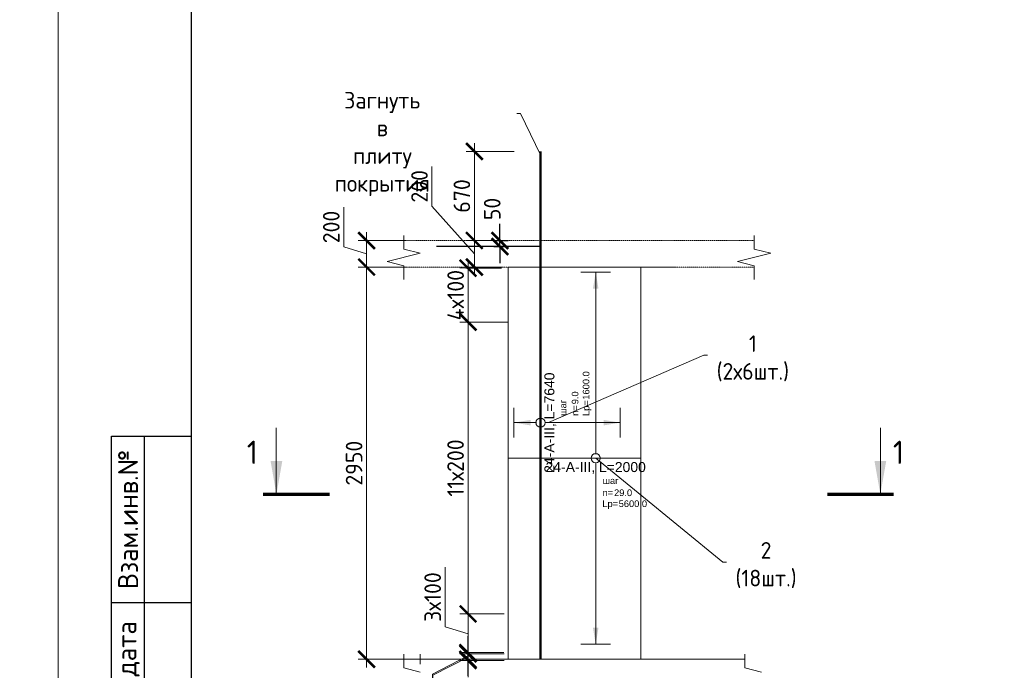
# Model space of a CAD drawing. Header units: millimetres. Extents: x 263826 to 1718326, y -423071 to 70137.
# Tile 299 of 486: x 632279 to 647094, y -391687 to -381901. Entities that reach past the tile are written whole.
import ezdxf
from ezdxf import colors
from ezdxf.entities.mleader import LeaderData, LeaderLine
from ezdxf.enums import TextEntityAlignment as Align
from ezdxf.math import Vec2, Vec3

# ---------------------------------------------------------------- set-up
doc = ezdxf.new("R2010")
doc.units = ezdxf.units.MM
doc.set_wipeout_variables(frame=1)
doc.linetypes.add('01 Штриховая _4 мм_', pattern=[6, 3.5, -2.5])
doc.linetypes.add('GOST2.303 4', pattern=[7, 5, -2, 0])
for name, color, linetype, lineweight in [('AF_Perekritie', 90, 'Continuous', 18), ('AF_Stena', 90, 'Continuous', 18), ('KR_Fundament', 253, 'Continuous', 18), ('АрмСтер', 2, 'Continuous', 50), ('Выноски', 20, 'Continuous', 20), ('подоснова', 151, 'Continuous', 5), ('РАЗМЕРЫ', 1, 'Continuous', 9), ('Текст', 7, 'Continuous', 25), ('ТОНКИЕ', 7, 'Continuous', 9)]:
    doc.layers.add(name, color=color, linetype=linetype, lineweight=lineweight)
doc.layers.add('АрмСтер_атрибуты', color=2, linetype='Continuous', lineweight=0, plot=False)
doc.layers.add('ТОЛСТЫЕ_ОСНОВНЫЕ', color=6, linetype='Continuous')
doc.styles.add('GOST-2.304_Type-B', font='GOST_Common.ttf')
doc.styles.get("Standard").update_dxf_attribs({"font": 'arial.ttf'})
doc.styles.add('style1', font='GOST_Common.ttf', dxfattribs={"height": 500})
doc.styles.add('Аннотативный', font='arial.ttf')
doc.dimstyles.new('мой 25', dxfattribs={"dimscale": 100, "dimtxt": 2.5, "dimasz": 2.5, "dimexe": 1.25, "dimexo": 0.625, "dimtad": 1, "dimdec": 0, "dimlfac": 0.5, "dimtxsty": 'GOST-2.304_Type-B', "dimblk": 'ARCHTICK', "dimcen": 2.5, "dimdle": 1.25, "dimaunit": 1, "dimadec": 1, "dimazin": 2, "dimtfac": 1, "dimtdec": 0, "dimtmove": 1, "dimatfit": 3, "dimfxl": 6, "dimfxlon": 1, "dimtfill": 1, "dimlwd": -1, "dimlwe": -1, "dimarcsym": 0})
doc.dimstyles.new('СПДС', dxfattribs={"dimscale": 100, "dimtxt": 2.5, "dimasz": 2.5, "dimexe": 1.25, "dimexo": 0, "dimtad": 1, "dimdec": 0, "dimtxsty": 'GOST-2.304_Type-B', "dimblk": 'ARCHTICK', "dimcen": 2.5, "dimdle": 2, "dimadec": 0, "dimazin": 2, "dimtfac": 0.75, "dimtdec": 0, "dimtmove": 1, "dimatfit": 3, "dimfxl": 1, "dimtolj": 1, "dimarcsym": 1})

# ---------------------------------------------------------------- blocks, each defined once
blk = doc.blocks.new('*U46')
at = {"layer": 'ТОЛСТЫЕ_ОСНОВНЫЕ'}
for p, q in [((8, 5), (8, 90)), ((8, 90), (20, 90)), ((13, 5), (13, 90)), ((8, 65), (20, 65))]:
    blk.add_line(p, q, dxfattribs=at)
at = {"layer": 'ТОЛСТЫЕ_ОСНОВНЫЕ', "color": 6}
blk.add_lwpolyline([(20, 5), (415, 5), (415, 292), (20, 292)], close=True, dxfattribs=at)
at = {"layer": 'ТОНКИЕ'}
blk.add_lwpolyline([(0, 0), (420, 0), (420, 297), (0, 297)], close=True, dxfattribs=at)
at = {"layer": 'Текст', "style": 'style1'}
for s, p in [('Взам.инв.№', (10.5, 77.5)), ('Подпись и дата', (10.5, 47.5))]:
    blk.add_text(s, height=3, rotation=90, dxfattribs=at).set_placement(p, align=Align.MIDDLE)
blk = doc.blocks.new('_None')
blk = doc.blocks.new('_ArchTick')
at = {"color": 0, "linetype": 'ByBlock', "const_width": 0.15}
blk.add_lwpolyline([(-0.5, -0.5), (0.5, 0.5)], dxfattribs=at)
blk = doc.blocks.new('*D1588')
at = {"layer": 'DEFPOINTS', "color": 0, "lineweight": 0, "transparency": 16777216}
for p in [(639120, -385222), (639588, -385222), (639588, -385622)]:
    blk.add_point(p, dxfattribs=at)
at = {"layer": 'РАЗМЕРЫ', "color": 0, "linetype": 'Continuous', "transparency": 16777216}
for p, q in [((638481, -384707), (638481, -384107)), ((639120, -385422), (638481, -384707)), ((639120, -385747), (639120, -385097)), ((639526, -385222), (638995, -385222)), ((639526, -385622), (638995, -385622))]:
    blk.add_line(p, q, dxfattribs=at)
at = {"layer": 'РАЗМЕРЫ', "color": 0, "transparency": 16777216, "xscale": 250, "yscale": 250, "zscale": 250}
for p, rotation in [((639120, -385222), 90), ((639120, -385622), 270)]:
    blk.add_blockref('_ArchTick', p, dxfattribs=dict(at, rotation=rotation))
at = {"layer": 'РАЗМЕРЫ', "color": 0, "lineweight": 0, "transparency": 16777216, "insert": (638294, -384407), "char_height": 250, "attachment_point": 5, "rotation": 90, "style": 'GOST-2.304_Type-B', "bg_fill": 3, "box_fill_scale": 1.1, "bg_fill_color": 256, "bg_fill_true_color": 13158600, "bg_fill_transparency": 0}
blk.add_mtext('200', dxfattribs=at)
blk = doc.blocks.new('*U1344')
at = {"layer": 'РАЗМЕРЫ'}
for p, q in [((112.5, 1400), (-112.5, 1400)), ((112.5, -1400), (-112.5, -1400))]:
    blk.add_line(p, q, dxfattribs=at)
at = {"layer": 'РАЗМЕРЫ', "ltscale": 15}
blk.add_line((0, -1400), (0, 1400), dxfattribs=at)
at = {"layer": 'РАЗМЕРЫ'}
for points in [[(0, 1400), (20.9, 1274.8), (-20.9, 1274.8)], [(0, -1400), (20.9, -1274.8), (-20.9, -1274.8)]]:
    blk.add_solid(points, dxfattribs=at)
at = {"layer": 'АрмСтер_атрибуты', "color": 215, "ltscale": 15, "style": 'Аннотативный'}
for s, p in [('шаг', (51.4, -194.2)), ('n=', (51.4, -285.1)), ('Lр=', (50.2, -367.8))]:
    blk.add_text(s, height=50, dxfattribs=at).set_placement(p)
at = {"layer": 'АрмСтер_атрибуты', "style": 'Аннотативный', "flags": 8}
blk.add_attdef('ПОЗ', (110, 29.6), '', height=75, dxfattribs=at)
at = {"layer": 'АрмСтер_атрибуты', "flags": 9}
for tag, p in [('МАССА', (-1033.5, -10.5)), ('ОБОЗНАЧЕНИЕ', (-1033.5, -124.4))]:
    blk.add_attdef(tag, p, '', height=75, dxfattribs=at)
at = {"layer": 'АрмСтер_атрибуты', "color": 215, "style": 'Аннотативный'}
for tag, p, flags in [('ШАГ', (190.9, -194.2), 10), ('КОЛ', (138, -285.1), 8), ('ШИРИНА', (172.9, -367.8), 8)]:
    blk.add_attdef(tag, p, '', height=50, dxfattribs=dict(at, flags=flags))
at = {"linetype": 'Continuous', "lineweight": 0}
blk.add_wipeout([(35, 0), (28.3, 20.6), (10.8, 33.3), (-10.8, 33.3), (-28.3, 20.6), (-35, 0), (-28.3, -20.6), (-10.8, -33.3), (10.8, -33.3), (28.3, -20.6)], dxfattribs=at)
at = {"color": 0, "linetype": 'ByBlock', "lineweight": -2, "ltscale": 100}
blk.add_line((-657.5, 0), (342.5, 0), dxfattribs=at)
at = {"layer": 'РАЗМЕРЫ'}
blk.add_circle((0, 0), 35, dxfattribs=at)
at = {"layer": 'АрмСтер_атрибуты', "style": 'Аннотативный', "flags": 8}
blk.add_attdef('НАИМЕНОВАНИЕ', text='', height=75, dxfattribs=at).set_placement((0, -29.3), align=Align.TOP_CENTER)
blk = doc.blocks.new('*U1645')
at = {"layer": 'РАЗМЕРЫ'}
for p, q in [((112.5, 200), (-112.5, 200)), ((112.5, -600), (-112.5, -600))]:
    blk.add_line(p, q, dxfattribs=at)
at = {"layer": 'РАЗМЕРЫ', "ltscale": 15}
blk.add_line((0, -600), (0, 200), dxfattribs=at)
at = {"layer": 'РАЗМЕРЫ'}
for points in [[(0, 200), (20.9, 74.8), (-20.9, 74.8)], [(0, -600), (20.9, -474.8), (-20.9, -474.8)]]:
    blk.add_solid(points, dxfattribs=at)
at = {"layer": 'АрмСтер_атрибуты', "color": 215, "ltscale": 15, "style": 'Аннотативный'}
for s, p in [('шаг', (51.4, -194.2)), ('n=', (51.4, -285.1)), ('Lр=', (50.2, -367.8))]:
    blk.add_text(s, height=50, dxfattribs=at).set_placement(p)
at = {"layer": 'АрмСтер_атрибуты', "style": 'Аннотативный', "flags": 8}
blk.add_attdef('ПОЗ', (110, 29.6), '', height=75, dxfattribs=at)
at = {"layer": 'АрмСтер_атрибуты', "flags": 9}
for tag, p in [('МАССА', (-2096, -10.5)), ('ОБОЗНАЧЕНИЕ', (-2096, -124.4))]:
    blk.add_attdef(tag, p, '', height=75, dxfattribs=at)
at = {"layer": 'АрмСтер_атрибуты', "color": 215, "style": 'Аннотативный'}
for tag, p, flags in [('ШАГ', (190.9, -194.2), 10), ('КОЛ', (138, -285.1), 8), ('ШИРИНА', (172.9, -367.8), 8)]:
    blk.add_attdef(tag, p, '', height=50, dxfattribs=dict(at, flags=flags))
at = {"linetype": 'Continuous', "lineweight": 0}
blk.add_wipeout([(35, 0), (28.3, 20.6), (10.8, 33.3), (-10.8, 33.3), (-28.3, 20.6), (-35, 0), (-28.3, -20.6), (-10.8, -33.3), (10.8, -33.3), (28.3, -20.6)], dxfattribs=at)
at = {"color": 0, "linetype": 'ByBlock', "lineweight": -2, "ltscale": 100}
blk.add_line((-1780, 0), (2040, 0), dxfattribs=at)
at = {"layer": 'РАЗМЕРЫ'}
blk.add_circle((0, 0), 35, dxfattribs=at)
at = {"layer": 'АрмСтер_атрибуты', "style": 'Аннотативный', "flags": 8}
blk.add_attdef('НАИМЕНОВАНИЕ', text='', height=75, dxfattribs=at).set_placement((0, -29.3), align=Align.TOP_CENTER)
blk = doc.blocks.new('*D1363')
at = {"layer": 'DEFPOINTS', "color": 0, "transparency": 16777216}
for p in [(638417, -385222), (637498, -385622), (638417, -385622)]:
    blk.add_point(p, dxfattribs=at)
at = {"layer": 'РАЗМЕРЫ', "color": 0, "linetype": 'Continuous', "transparency": 16777216}
for p, q in [((637154, -385319), (637154, -384719)), ((637498, -385097), (637498, -385747)), ((637498, -385422), (637154, -385319)), ((638098, -385222), (637373, -385222)), ((638098, -385622), (637373, -385622))]:
    blk.add_line(p, q, dxfattribs=at)
at = {"layer": 'РАЗМЕРЫ', "color": 0, "transparency": 16777216, "xscale": 250, "yscale": 250, "zscale": 250}
for p, rotation in [((637498, -385222), 90), ((637498, -385622), 270)]:
    blk.add_blockref('_ArchTick', p, dxfattribs=dict(at, rotation=rotation))
at = {"layer": 'РАЗМЕРЫ', "color": 0, "lineweight": 0, "transparency": 16777216, "insert": (636967, -385019), "char_height": 250, "attachment_point": 5, "rotation": 90, "style": 'GOST-2.304_Type-B', "bg_fill": 3, "box_fill_scale": 1.1, "bg_fill_color": 256, "bg_fill_true_color": 13158600, "bg_fill_transparency": 0}
blk.add_mtext('200', dxfattribs=at)
blk = doc.blocks.new('*D1589')
at = {"layer": 'DEFPOINTS', "color": 0, "transparency": 16777216}
for p in [(638264, -385622), (637498, -391522), (638951, -391522)]:
    blk.add_point(p, dxfattribs=at)
at = {"layer": 'РАЗМЕРЫ', "color": 0, "linetype": 'Continuous', "transparency": 16777216}
for p, q in [((638098, -385622), (637373, -385622)), ((637498, -385497), (637498, -391647)), ((638098, -391522), (637373, -391522))]:
    blk.add_line(p, q, dxfattribs=at)
at = {"layer": 'РАЗМЕРЫ', "color": 0, "transparency": 16777216, "xscale": 250, "yscale": 250, "zscale": 250}
for p, rotation in [((637498, -385622), 90), ((637498, -391522), 270)]:
    blk.add_blockref('_ArchTick', p, dxfattribs=dict(at, rotation=rotation))
at = {"layer": 'РАЗМЕРЫ', "color": 0, "lineweight": 0, "transparency": 16777216, "insert": (637310, -388572), "char_height": 250, "attachment_point": 5, "rotation": 90, "style": 'GOST-2.304_Type-B', "bg_fill": 3, "box_fill_scale": 1.1, "bg_fill_color": 256, "bg_fill_true_color": 13158600, "bg_fill_transparency": 0}
blk.add_mtext('2950', dxfattribs=at)
blk = doc.blocks.new('*D1364')
at = {"layer": 'DEFPOINTS', "color": 0, "transparency": 16777216}
for p in [(639022, -391422), (639627, -391422), (639627, -391522)]:
    blk.add_point(p, dxfattribs=at)
at = {"layer": 'РАЗМЕРЫ', "color": 0, "linetype": 'Continuous', "transparency": 16777216}
for p, q in [((639022, -391422), (639022, -391172)), ((639022, -391472), (638491, -391745)), ((639565, -391422), (638897, -391422)), ((639565, -391522), (638897, -391522)), ((639022, -391522), (639022, -391422)), ((639022, -391522), (639022, -391422)), ((639022, -391522), (639022, -391772)), ((638491, -391745), (638491, -392170))]:
    blk.add_line(p, q, dxfattribs=at)
at = {"layer": 'РАЗМЕРЫ', "color": 0, "transparency": 16777216, "xscale": 250, "yscale": 250, "zscale": 250}
for p, rotation in [((639022, -391422), 270), ((639022, -391522), 90)]:
    blk.add_blockref('_ArchTick', p, dxfattribs=dict(at, rotation=rotation))
at = {"layer": 'РАЗМЕРЫ', "color": 0, "lineweight": 0, "transparency": 16777216, "insert": (638304, -391958), "char_height": 250, "attachment_point": 5, "rotation": 90, "style": 'GOST-2.304_Type-B', "bg_fill": 3, "box_fill_scale": 1.1, "bg_fill_color": 256, "bg_fill_true_color": 13158600, "bg_fill_transparency": 0}
blk.add_mtext('50', dxfattribs=at)
blk = doc.blocks.new('*D1644')
at = {"layer": 'DEFPOINTS', "color": 0, "transparency": 16777216}
for p in [(639120, -383882), (640333, -383882), (639686, -385222)]:
    blk.add_point(p, dxfattribs=at)
at = {"layer": 'РАЗМЕРЫ', "color": 0, "linetype": 'Continuous', "transparency": 16777216}
for p, q in [((639120, -385347), (639120, -383757)), ((639720, -383882), (638995, -383882)), ((639623, -385222), (638995, -385222))]:
    blk.add_line(p, q, dxfattribs=at)
at = {"layer": 'РАЗМЕРЫ', "color": 0, "transparency": 16777216, "xscale": 250, "yscale": 250, "zscale": 250}
for p, rotation in [((639120, -383882), 90), ((639120, -385222), 270)]:
    blk.add_blockref('_ArchTick', p, dxfattribs=dict(at, rotation=rotation))
at = {"layer": 'РАЗМЕРЫ', "color": 0, "lineweight": 0, "transparency": 16777216, "insert": (638932, -384552), "char_height": 250, "attachment_point": 5, "rotation": 90, "style": 'GOST-2.304_Type-B', "bg_fill": 3, "box_fill_scale": 1.1, "bg_fill_color": 256, "bg_fill_true_color": 13158600, "bg_fill_transparency": 0}
blk.add_mtext('670', dxfattribs=at)
blk = doc.blocks.new('*D1680')
at = {"layer": 'DEFPOINTS', "color": 0, "transparency": 16777216}
for p in [(639591, -385639), (639025, -386449), (639317, -386449)]:
    blk.add_point(p, dxfattribs=at)
at = {"layer": 'РАЗМЕРЫ', "color": 0, "linetype": 'Continuous', "transparency": 16777216}
for p, q in [((639025, -385514), (639025, -386574)), ((639529, -385639), (638900, -385639)), ((639255, -386449), (638900, -386449))]:
    blk.add_line(p, q, dxfattribs=at)
at = {"layer": 'РАЗМЕРЫ', "color": 0, "lineweight": 0, "transparency": 16777216, "insert": (638838, -386044), "char_height": 250, "attachment_point": 5, "rotation": 90, "style": 'GOST-2.304_Type-B', "bg_fill": 3, "box_fill_scale": 1.1, "bg_fill_color": 256, "bg_fill_true_color": 13158600, "bg_fill_transparency": 0}
blk.add_mtext('4х100', dxfattribs=at)
at = {"layer": 'РАЗМЕРЫ', "color": 0, "transparency": 16777216, "xscale": 250, "yscale": 250, "zscale": 250}
for p, rotation in [((639025, -385639), 90), ((639025, -386449), 270)]:
    blk.add_blockref('_ArchTick', p, dxfattribs=dict(at, rotation=rotation))
blk = doc.blocks.new('*D1783')
at = {"layer": 'DEFPOINTS', "color": 0, "transparency": 16777216}
for p in [(639025, -391439), (639629, -391439), (639629, -391539)]:
    blk.add_point(p, dxfattribs=at)
at = {"layer": 'РАЗМЕРЫ', "color": 0, "linetype": 'Continuous', "transparency": 16777216}
for p, q in [((639025, -391439), (639025, -391189)), ((639025, -391489), (638493, -391762)), ((639567, -391439), (638900, -391439)), ((639567, -391539), (638900, -391539)), ((639025, -391539), (639025, -391439)), ((639025, -391539), (639025, -391439)), ((639025, -391539), (639025, -391789)), ((638493, -391762), (638493, -392187))]:
    blk.add_line(p, q, dxfattribs=at)
at = {"layer": 'РАЗМЕРЫ', "color": 0, "transparency": 16777216, "xscale": 250, "yscale": 250, "zscale": 250}
for p, rotation in [((639025, -391439), 270), ((639025, -391539), 90)]:
    blk.add_blockref('_ArchTick', p, dxfattribs=dict(at, rotation=rotation))
at = {"layer": 'РАЗМЕРЫ', "color": 0, "lineweight": 0, "transparency": 16777216, "insert": (638306, -391974), "char_height": 250, "attachment_point": 5, "rotation": 90, "style": 'GOST-2.304_Type-B', "bg_fill": 3, "box_fill_scale": 1.1, "bg_fill_color": 256, "bg_fill_true_color": 13158600, "bg_fill_transparency": 0}
blk.add_mtext('50', dxfattribs=at)
blk = doc.blocks.new('*D1782')
at = {"layer": 'DEFPOINTS', "color": 0, "transparency": 16777216}
for p in [(639025, -391439), (639629, -391439), (639629, -391539)]:
    blk.add_point(p, dxfattribs=at)
at = {"layer": 'РАЗМЕРЫ', "color": 0, "linetype": 'Continuous', "transparency": 16777216}
for p, q in [((639025, -391439), (639025, -391189)), ((639025, -391489), (638493, -391762)), ((639567, -391439), (638900, -391439)), ((639567, -391539), (638900, -391539)), ((639025, -391539), (639025, -391439)), ((639025, -391539), (639025, -391439)), ((639025, -391539), (639025, -391789)), ((638493, -391762), (638493, -392187))]:
    blk.add_line(p, q, dxfattribs=at)
at = {"layer": 'РАЗМЕРЫ', "color": 0, "transparency": 16777216, "xscale": 250, "yscale": 250, "zscale": 250}
for p, rotation in [((639025, -391439), 270), ((639025, -391539), 90)]:
    blk.add_blockref('_ArchTick', p, dxfattribs=dict(at, rotation=rotation))
at = {"layer": 'РАЗМЕРЫ', "color": 0, "lineweight": 0, "transparency": 16777216, "insert": (638306, -391974), "char_height": 250, "attachment_point": 5, "rotation": 90, "style": 'GOST-2.304_Type-B', "bg_fill": 3, "box_fill_scale": 1.1, "bg_fill_color": 256, "bg_fill_true_color": 13158600, "bg_fill_transparency": 0}
blk.add_mtext('50', dxfattribs=at)
blk = doc.blocks.new('*D1784')
at = {"layer": 'DEFPOINTS', "color": 0, "transparency": 16777216}
for p in [(639025, -390839), (639629, -390839), (639530, -391439)]:
    blk.add_point(p, dxfattribs=at)
at = {"layer": 'РАЗМЕРЫ', "color": 0, "linetype": 'Continuous', "transparency": 16777216}
for p, q in [((638681, -391036), (638681, -390136)), ((639025, -391564), (639025, -390714)), ((639567, -390839), (638900, -390839)), ((639025, -391139), (638681, -391036)), ((639468, -391439), (638900, -391439))]:
    blk.add_line(p, q, dxfattribs=at)
at = {"layer": 'РАЗМЕРЫ', "color": 0, "transparency": 16777216, "xscale": 250, "yscale": 250, "zscale": 250}
for p, rotation in [((639025, -390839), 90), ((639025, -391439), 270)]:
    blk.add_blockref('_ArchTick', p, dxfattribs=dict(at, rotation=rotation))
at = {"layer": 'РАЗМЕРЫ', "color": 0, "lineweight": 0, "transparency": 16777216, "insert": (638493, -390586), "char_height": 250, "attachment_point": 5, "rotation": 90, "style": 'GOST-2.304_Type-B', "bg_fill": 3, "box_fill_scale": 1.1, "bg_fill_color": 256, "bg_fill_true_color": 13158600, "bg_fill_transparency": 0}
blk.add_mtext('3х100', dxfattribs=at)
blk = doc.blocks.new('*D1785')
at = {"layer": 'DEFPOINTS', "color": 0, "transparency": 16777216}
for p in [(639025, -386449), (639689, -386449), (639599, -390839)]:
    blk.add_point(p, dxfattribs=at)
at = {"layer": 'РАЗМЕРЫ', "color": 0, "linetype": 'Continuous', "transparency": 16777216}
for p, q in [((639025, -390964), (639025, -386324)), ((639625, -386449), (638900, -386449)), ((639536, -390839), (638900, -390839))]:
    blk.add_line(p, q, dxfattribs=at)
at = {"layer": 'РАЗМЕРЫ', "color": 0, "transparency": 16777216, "xscale": 250, "yscale": 250, "zscale": 250}
for p, rotation in [((639025, -386449), 90), ((639025, -390839), 270)]:
    blk.add_blockref('_ArchTick', p, dxfattribs=dict(at, rotation=rotation))
at = {"layer": 'РАЗМЕРЫ', "color": 0, "lineweight": 0, "transparency": 16777216, "insert": (638837, -388644), "char_height": 250, "attachment_point": 5, "rotation": 90, "style": 'GOST-2.304_Type-B', "bg_fill": 3, "box_fill_scale": 1.1, "bg_fill_color": 256, "bg_fill_true_color": 13158600, "bg_fill_transparency": 0}
blk.add_mtext('11х200', dxfattribs=at)
blk = doc.blocks.new('*D3843')
at = {"color": 0, "lineweight": -2, "transparency": 16777216}
for p, q in [((639504, -385222), (639504, -384972)), ((639414, -385222), (639629, -385222)), ((639414, -385313), (639629, -385313)), ((639504, -385313), (639504, -385222)), ((639504, -385313), (639504, -385563))]:
    blk.add_line(p, q, dxfattribs=at)
at = {"layer": 'DEFPOINTS', "color": 0, "lineweight": 0, "transparency": 16777216}
for p in [(639414, -385222, 3100), (639414, -385313, 3100), (639504, -385222)]:
    blk.add_point(p, dxfattribs=at)
at = {"color": 0, "lineweight": -2, "transparency": 16777216, "xscale": 250, "yscale": 250, "zscale": 250}
for p, rotation in [((639504, -385222), 270), ((639504, -385313), 90)]:
    blk.add_blockref('_ArchTick', p, dxfattribs=dict(at, rotation=rotation))
at = {"color": 0, "lineweight": 0, "transparency": 16777216, "insert": (639389, -384748), "char_height": 250, "attachment_point": 5, "rotation": 90, "style": 'GOST-2.304_Type-B'}
blk.add_mtext('\\A1;50', dxfattribs=at)

msp = doc.modelspace()

# ---------------------------------------------------------------- hatches: boundary and pattern name
at = {"layer": 'Выноски'}
for points in [[(636141.80823, -389040.01468), (636229.97172, -388540.01465), (636053.64473, -388540.01465)], [(645228.51851, -389040.01468), (645316.68201, -388540.01465), (645140.35502, -388540.01465)]]:
    msp.add_hatch(color=256, dxfattribs=at).paths.add_polyline_path(points, flags=0)

# ---------------------------------------------------------------- linework, layer by layer
at = {"layer": 'AF_Perekritie', "linetype": '01 Штриховая _4 мм_', "lineweight": 9}
for p, q in [((643247.27372, -385222.02959, 3100), (643328.63009, -385222.02959, 3100)), ((643328.63009, -385622.02959, 3100), (643247.27372, -385622.02959, 3100))]:
    msp.add_line(p, q, dxfattribs=at)
at = {"layer": 'AF_Stena', "lineweight": 0}
msp.add_line((641627.12315, -391402.02959, 3100), (641627.12315, -385622.02959, 3100), dxfattribs=at)
at = {"layer": 'AF_Stena', "lineweight": 20, "elevation": 3100}
for points in [[(643328.63009, -385297.02959), (643328.63009, -385147.02959)], [(643328.63009, -385297.02959), (643328.63009, -385352.02979)], [(643578.63009, -385414.52979), (643078.63009, -385539.52979)], [(643328.63009, -385352.02979), (643578.63009, -385414.52979)], [(643078.63009, -385539.52979), (643328.63009, -385602.02979)], [(643328.63009, -385602.02979), (643328.63009, -385657.02999)], [(643328.63009, -385657.02999), (643328.63009, -385807.02999)], [(643189.35131, -391597.02959), (643189.35131, -391447.02959)], [(643189.35131, -391597.02959), (643189.35131, -391652.02979)], [(643189.35131, -391652.02979), (643439.35131, -391714.52979)]]:
    msp.add_lwpolyline(points, dxfattribs=at)
at = {"layer": 'Выноски'}
for p, q in [((636138.67037, -389040.01468, 3100), (636138.67037, -388040.01466, 3100)), ((645228.51851, -389040.01468, 3100), (645228.51851, -388040.01463, 3100))]:
    msp.add_line(p, q, dxfattribs=at)
at = {"layer": 'Выноски', "elevation": 3100}
for points in [[(636941.80827, -389040.01468, 50, 50, 0), (635941.80822, -389040.01468, 50, 50, 0)], [(644428.51847, -389040.01468, 50, 50, 0), (645428.51852, -389040.01468, 50, 50, 0)]]:
    msp.add_lwpolyline(points, format="xyseb", dxfattribs=at)

# ---------------------------------------------------------------- block references
at = {"xscale": 100, "yscale": 100, "zscale": 100}
msp.add_blockref('*U46', (632858.89283, -397167.09279, 3100), dxfattribs=at)

# ---------------------------------------------------------------- texts
at = {"layer": 'Выноски', "style": 'GOST-2.304_Type-B'}
for p in [(635696.56484, -388582.9634, 3100), (645417.40299, -388582.9634, 3100)]:
    msp.add_text('1', height=350.00001, dxfattribs=at).set_placement(p)

# ---------------------------------------------------------------- leaders
at = {"layer": 'подоснова'}
ml = msp.add_multileader_mtext('Standard', dxfattribs=at)
ml.set_content('1 (2х6шт.)', color=256, style='GOST-2.304_Type-B')
ml.set_leader_properties(color=256, linetype='ByLayer', lineweight=15)
ml.set_arrow_properties(name='NONE')
ml.build(insert=Vec2(0, 0))
ml.multileader.update_dxf_attribs({"text_left_attachment_type": 6, "text_right_attachment_type": 6, "dogleg_length": 10, "arrow_head_size": 18})
ctx = ml.context
ctx.base_point, ctx.char_height, ctx.arrow_head_size, ctx.landing_gap_size, ctx.plane_origin = Vec3(642584.67314, -386948.88578, 3100), 250, 18, 20, Vec3(639831.07023, -385646.35501, 3100)
ctx.left_attachment, ctx.right_attachment, ctx.text_align_type = 6, 6, 1
notes = []
notes.append((ctx, [(0, (1, 1, 0), (642574.67314, -386948.88578, 3100), (1, 0), 10, [(0, [(640234.96343, -387962.02959, 3100)], 0, [])])]))
ctx.mtext.insert, ctx.mtext.width, ctx.mtext.alignment, ctx.mtext.flow_direction = Vec3(643309.97617, -386648.88578, 3100), 22.8977991, 2, 5
for ctx, leaders in notes:
    for number, flags, end, landing, length, lines in leaders:
        leader = LeaderData()
        leader.index, (leader.has_last_leader_line, leader.has_dogleg_vector, leader.attachment_direction) = number, flags
        leader.last_leader_point, leader.dogleg_vector, leader.dogleg_length = Vec3(end), Vec3(landing), length
        for number, points, colour, breaks in lines:
            line = LeaderLine()
            line.index, line.vertices, line.color, line.breaks = number, Vec3.list(points), colors.encode_raw_color(colour), breaks
            leader.lines.append(line)
        ctx.leaders.append(leader)

# ---------------------------------------------------------------- next in the draw order: dimensions: what is measured, and where the dimension line sits
at = {"layer": 'РАЗМЕРЫ', "color": 146, "lineweight": 0}
dim = msp.add_linear_dim(base=(639119.68084, -385222.02959, 3100), p1=(639588.35506, -385622.02959, 3100), p2=(639588.35506, -385222.02959, 3100), angle=90, dimstyle='мой 25', dxfattribs=at)
dim.commit()
dim.dimension.update_dxf_attribs({"geometry": '*D1588', "text_midpoint": (638481.12483, -384644.78201, 3100), "dimtype": 160})

# ---------------------------------------------------------------- next in the draw order: linework, layer by layer
at = {"layer": 'AF_Perekritie', "linetype": '01 Штриховая _4 мм_', "lineweight": 9}
msp.add_line((643247.1745, -385222.02959, 3100), (638056.34554, -385222.02959, 3100), dxfattribs=at)
at = {"layer": 'AF_Perekritie', "linetype": '01 Штриховая _4 мм_', "lineweight": 0}
msp.add_line((638056.34554, -385622.02959, 3100), (643247.1745, -385622.02959, 3100), dxfattribs=at)
at = {"layer": 'AF_Stena', "lineweight": 0}
for p, q in [((642127.12461, -385622.02959, 3100), (639627.12461, -385622.02959, 3100)), ((639627.12461, -385622.02959, 3100), (639627.12461, -391402.02959, 3100))]:
    msp.add_line(p, q, dxfattribs=at)
at = {"layer": 'AF_Stena', "lineweight": 20, "elevation": 3100}
for points in [[(638056.34554, -385297.02959), (638056.34554, -385147.02959)], [(638056.34554, -385297.02959), (638056.34554, -385352.02979)], [(638306.34554, -385414.52979), (637806.34554, -385539.52979)], [(638056.34554, -385352.02979), (638306.34554, -385414.52979)], [(637806.34554, -385539.52979), (638056.34554, -385602.02979)], [(638056.34554, -385602.02979), (638056.34554, -385657.02999)], [(638056.34554, -385657.02999), (638056.34554, -385807.02999)]]:
    msp.add_lwpolyline(points, dxfattribs=at)

# ---------------------------------------------------------------- next in the draw order: block references
at = {"layer": 'АрмСтер', "lineweight": 0, "ltscale": 15}
ref = msp.add_blockref('*U1344', (640945.54198, -388496.41045, 3100), dxfattribs=dict(at, xscale=2, yscale=2, zscale=2))
ref.add_attrib('НАИМЕНОВАНИЕ', '24-A-III, L=2000', dxfattribs={"layer": 'АрмСтер_атрибуты', "height": 150, "style": 'Аннотативный', "flags": 8}).set_placement((640945.54198, -388555.08813, 3100), align=Align.TOP_CENTER)
ref.add_attrib('КОЛ', '29.0', (641221.63959, -389066.66086, 3100), dxfattribs={"layer": 'АрмСтер_атрибуты', "color": 215, "height": 100, "style": 'Аннотативный', "flags": 8})
ref.add_attrib('ШИРИНА', '5600.0', (641291.31175, -389232.00921, 3100), dxfattribs={"layer": 'АрмСтер_атрибуты', "color": 215, "height": 100, "style": 'Аннотативный', "flags": 8})

# ---------------------------------------------------------------- next in the draw order: dimensions: what is measured, and where the dimension line sits
at = {"layer": 'РАЗМЕРЫ', "color": 146, "lineweight": 0, "true_color": 0x006272}
dim = msp.add_linear_dim(base=(637497.84815, -385622.02959, 3100), p1=(638416.81548, -385222.02959, 3100), p2=(638416.81548, -385622.02959, 3100), angle=90, dimstyle='мой 25', dxfattribs=at)
dim.commit()
dim.dimension.update_dxf_attribs({"geometry": '*D1363', "text_midpoint": (636966.59815, -385256.40459, 3100)})

# ---------------------------------------------------------------- next in the draw order: linework, layer by layer
at = {"layer": 'AF_Stena', "lineweight": 0}
for p, q in [((639627.12461, -385622.02959, 3100), (639627.12461, -391522.02959, 3100)), ((641627.12461, -391522.02959, 3100), (641627.12461, -385622.02959, 3100))]:
    msp.add_line(p, q, dxfattribs=at)

# ---------------------------------------------------------------- next in the draw order: block references
at = {"layer": 'АрмСтер', "ltscale": 15}
ref = msp.add_blockref('*U1645', (640115.233, -387962.02959, 3100), dxfattribs=dict(at, xscale=2, yscale=2, zscale=2, rotation=90))
ref.add_attrib('НАИМЕНОВАНИЕ', '24-A-III, L=7640', dxfattribs={"layer": 'АрмСтер_атрибуты', "height": 150, "rotation": 90, "style": 'Аннотативный', "flags": 8}).set_placement((640173.91068, -387962.02959, 3100), align=Align.TOP_CENTER)
ref.add_attrib('КОЛ', '9.0', (640685.48341, -387685.93198, 3100), dxfattribs={"layer": 'АрмСтер_атрибуты', "color": 215, "height": 100, "rotation": 90, "style": 'Аннотативный', "flags": 8})
ref.add_attrib('ШИРИНА', '1600.0', (640850.83177, -387616.25982, 3100), dxfattribs={"layer": 'АрмСтер_атрибуты', "color": 215, "height": 100, "rotation": 90, "style": 'Аннотативный', "flags": 8})

# ---------------------------------------------------------------- next in the draw order: linework, layer by layer
at = {"layer": 'AF_Stena', "lineweight": 0}
for p, q in [((641627.12461, -385622.02959, 3100), (639627.12461, -385622.02959, 3100)), ((639627.12461, -391522.02959, 3100), (641627.12461, -391522.02959, 3100))]:
    msp.add_line(p, q, dxfattribs=at)
at = {"layer": 'KR_Fundament', "lineweight": 0}
msp.add_line((643189.35131, -391522.02959, 3100), (638056.34554, -391522.02959, 3100), dxfattribs=at)

# ---------------------------------------------------------------- next in the draw order: dimensions: what is measured, and where the dimension line sits
at = {"layer": 'РАЗМЕРЫ', "color": 146, "lineweight": 0, "true_color": 0x006272}
dim = msp.add_linear_dim(base=(639119.68084, -383882.11232, 3100), p1=(639685.63001, -385222.02959, 3100), p2=(640333.14415, -383882.11232, 3100), angle=90, dimstyle='мой 25', dxfattribs=at)
dim.commit()
dim.dimension.update_dxf_attribs({"geometry": '*D1644', "text_midpoint": (638932.18084, -384552.07096, 3100)})

# ---------------------------------------------------------------- next in the draw order: leaders
at = {"layer": 'подоснова'}
ml = msp.add_multileader_mtext('Standard', dxfattribs=at)
ml.set_content('2 (18шт.)', color=256, style='GOST-2.304_Type-B')
ml.set_leader_properties(color=256, linetype='ByLayer', lineweight=15)
ml.set_arrow_properties(name='NONE')
ml.build(insert=Vec2(0, 0))
ml.multileader.update_dxf_attribs({"text_left_attachment_type": 6, "text_right_attachment_type": 6, "dogleg_length": 10, "arrow_head_size": 18})
ctx = ml.context
ctx.base_point, ctx.char_height, ctx.arrow_head_size, ctx.landing_gap_size, ctx.plane_origin = Vec3(642870.80962, -390058.54304, 3100), 250, 18, 20, Vec3(640104.95702, -388687.37294, 3100)
ctx.left_attachment, ctx.right_attachment, ctx.text_align_type = 6, 6, 1
notes = []
notes.append((ctx, [(0, (1, 1, 0), (642860.80962, -390058.54304, 3100), (1, 0), 10, [(0, [(640945.54198, -388496.41045, 3100)], 0, [])])]))
ctx.mtext.insert, ctx.mtext.width, ctx.mtext.alignment, ctx.mtext.flow_direction = Vec3(643508.61265, -389758.54304, 3100), 22.8977991, 2, 5
for ctx, leaders in notes:
    for number, flags, end, landing, length, lines in leaders:
        leader = LeaderData()
        leader.index, (leader.has_last_leader_line, leader.has_dogleg_vector, leader.attachment_direction) = number, flags
        leader.last_leader_point, leader.dogleg_vector, leader.dogleg_length = Vec3(end), Vec3(landing), length
        for number, points, colour, breaks in lines:
            line = LeaderLine()
            line.index, line.vertices, line.color, line.breaks = number, Vec3.list(points), colors.encode_raw_color(colour), breaks
            leader.lines.append(line)
        ctx.leaders.append(leader)

# ---------------------------------------------------------------- next in the draw order: linework, layer by layer
at = {"color": 1, "linetype": 'GOST2.303 4', "lineweight": 30, "ltscale": 0.5, "elevation": 3100}
msp.add_lwpolyline([(640115.233, -385313.11555), (638551.76551, -385313.11555)], dxfattribs=at)

# ---------------------------------------------------------------- next in the draw order: dimensions: what is measured, and where the dimension line sits
at = {"layer": 'РАЗМЕРЫ', "color": 146, "lineweight": 0}
dim = msp.add_linear_dim(base=(637497.84815, -391522.02959, 3100), p1=(638264.35216, -385622.02959, 3100), p2=(638951.20752, -391522.02959, 3100), angle=90, dimstyle='мой 25', dxfattribs=at)
dim.commit()
dim.dimension.update_dxf_attribs({"geometry": '*D1589', "text_midpoint": (637310.34815, -388572.02959, 3100)})

# ---------------------------------------------------------------- next in the draw order: leaders
at = {"layer": 'подоснова'}
ml = msp.add_multileader_mtext('Standard', dxfattribs=at)
ml.set_content('Загнуть в плиту покрытия', color=256, style='GOST-2.304_Type-B')
ml.set_leader_properties(color=256, linetype='ByLayer', lineweight=15)
ml.set_arrow_properties(name='NONE')
ml.build(insert=Vec2(0, 0))
ml.multileader.update_dxf_attribs({"text_left_attachment_type": 6, "text_right_attachment_type": 6, "dogleg_length": 10, "arrow_head_size": 18})
ctx = ml.context
ctx.base_point, ctx.char_height, ctx.arrow_head_size, ctx.landing_gap_size, ctx.plane_origin = Vec3(635667.8185, -383312.13387), 250, 18, 20, Vec3(636423.6828, -382766.08806)
ctx.left_attachment, ctx.right_attachment, ctx.text_align_type = 6, 6, 1
notes = []
notes.append((ctx, [(1, (1, 1, 0), (639812.13668, -383312.13387), (-1, 0), 10, [(0, [(640113.44346, -383935.57112)], 0, [])])]))
ctx.mtext.insert, ctx.mtext.width, ctx.mtext.alignment, ctx.mtext.flow_direction = Vec3(637734.97759, -382987.13387), 22.8977991, 2, 5
for ctx, leaders in notes:
    for number, flags, end, landing, length, lines in leaders:
        leader = LeaderData()
        leader.index, (leader.has_last_leader_line, leader.has_dogleg_vector, leader.attachment_direction) = number, flags
        leader.last_leader_point, leader.dogleg_vector, leader.dogleg_length = Vec3(end), Vec3(landing), length
        for number, points, colour, breaks in lines:
            line = LeaderLine()
            line.index, line.vertices, line.color, line.breaks = number, Vec3.list(points), colors.encode_raw_color(colour), breaks
            leader.lines.append(line)
        ctx.leaders.append(leader)

# ---------------------------------------------------------------- next in the draw order: linework, layer by layer
at = {"layer": 'AF_Stena', "lineweight": 20, "elevation": 3100}
for points in [[(638056.34554, -391597.02959), (638056.34554, -391447.02959)], [(638306.34554, -391597.02959), (638306.34554, -391447.02959)], [(638056.34554, -391597.02959), (638056.34554, -391652.02979)], [(638056.34554, -391652.02979), (638306.34554, -391714.52979)]]:
    msp.add_lwpolyline(points, dxfattribs=at)
at = {"layer": 'KR_Fundament', "lineweight": 0}
msp.add_line((643189.35131, -391522.02959, 3100), (638056.34554, -391522.02959, 3100), dxfattribs=at)

# ---------------------------------------------------------------- next in the draw order: dimensions: what is measured, and where the dimension line sits
at = {"layer": 'РАЗМЕРЫ', "color": 146, "lineweight": 0, "true_color": 0x006272}
dim = msp.add_linear_dim(base=(639025.12485, -386449.13199, 3100), p1=(639591.07401, -385639.13199, 3100), p2=(639317.4227, -386449.13199, 3100), angle=90, text='4х100', dimstyle='мой 25', dxfattribs=at)
dim.commit()
dim.dimension.update_dxf_attribs({"geometry": '*D1680', "text_midpoint": (639025.12485, -386044.13199, 3100), "dimtype": 160})

# ---------------------------------------------------------------- next in the draw order: dimensions: what is measured, and where the dimension line sits
at = {"color": 1, "lineweight": 0}
dim = msp.add_linear_dim(base=(639504.00625, -385222.02959), p1=(639414.44614, -385313.11555, 3100), p2=(639414.44614, -385222.02959, 3100), angle=90, text='50', dimstyle='СПДС', dxfattribs=at)
dim.commit()
dim.dimension.update_dxf_attribs({"geometry": '*D3843', "text_midpoint": (639576.09161, -384748.44026), "dimtype": 160})
at = {"layer": 'РАЗМЕРЫ', "color": 146, "lineweight": 0, "true_color": 0x006272}
dim = msp.add_linear_dim(base=(639022.40589, -391422.18121, 3100), p1=(639627.12461, -391522.02959, 3100), p2=(639627.12461, -391422.18121, 3100), angle=90, dimstyle='мой 25', dxfattribs=at)
dim.commit()
dim.dimension.update_dxf_attribs({"geometry": '*D1364', "text_midpoint": (638491.15589, -391807.91075, 3100), "dimtype": 160})

# ---------------------------------------------------------------- next in the draw order: dimensions: what is measured, and where the dimension line sits
dim = msp.add_linear_dim(base=(639024.56068, -391438.71944, 3100), p1=(639629.2794, -391538.56782, 3100), p2=(639629.2794, -391438.71944, 3100), angle=90, dimstyle='мой 25', dxfattribs=at)
dim.commit()
dim.dimension.update_dxf_attribs({"geometry": '*D1783', "text_midpoint": (638493.31068, -391824.44898, 3100), "dimtype": 160})

# ---------------------------------------------------------------- next in the draw order: dimensions: what is measured, and where the dimension line sits
dim = msp.add_linear_dim(base=(639024.56068, -391438.71944, 3100), p1=(639629.2794, -391538.56782, 3100), p2=(639629.2794, -391438.71944, 3100), angle=90, dimstyle='мой 25', dxfattribs=at)
dim.commit()
dim.dimension.update_dxf_attribs({"geometry": '*D1782', "text_midpoint": (638493.31068, -391824.44898, 3100), "dimtype": 160})

# ---------------------------------------------------------------- next in the draw order: dimensions: what is measured, and where the dimension line sits
dim = msp.add_linear_dim(base=(639024.56068, -390838.71944, 3100), p1=(639530.27276, -391438.71944, 3100), p2=(639629.2794, -390838.71944, 3100), angle=90, text='3х100', dimstyle='мой 25', dxfattribs=at)
dim.commit()
dim.dimension.update_dxf_attribs({"geometry": '*D1784', "text_midpoint": (638493.31068, -390973.09444, 3100)})

# ---------------------------------------------------------------- next in the draw order: dimensions: what is measured, and where the dimension line sits
dim = msp.add_linear_dim(base=(639024.56068, -386448.56782, 3100), p1=(639598.65214, -390838.71944, 3100), p2=(639689.2794, -386448.56782, 3100), angle=90, text='11х200', dimstyle='мой 25', dxfattribs=at)
dim.commit()
dim.dimension.update_dxf_attribs({"geometry": '*D1785', "text_midpoint": (638837.06068, -388643.64363, 3100)})

# ---------------------------------------------------------------- next in the draw order: texts
at = {"ltscale": 100, "char_height": 250, "width": 17398.1240905, "attachment_point": 1, "style": 'GOST-2.304_Type-B'}
for insert in [(521291.13242, -387310.80667, 3100), (566397.97729, -387310.80667, 3100), (611444.08996, -387310.80667, 3100)]:
    msp.add_mtext('\\pi-750,l750,t750,5000;1.^IОбщие примечания см. лист 1\\P2.^IШпильки поз.3 устанавливать с шагом 400 по вертикали и с шагом  400 по горизонтали .\\P3.^IАрмирование пилонов  выполнять отдельными стержнями. Арматуру вязать вязальной проволокой в каждом пересечении.\\P{\\C7;4.^IДиаметр оправки стержня при d<20мм - 5d, при d≥20мм - 8d}', dxfattribs=dict(at, insert=insert))

doc.saveas('drawing.dxf')
